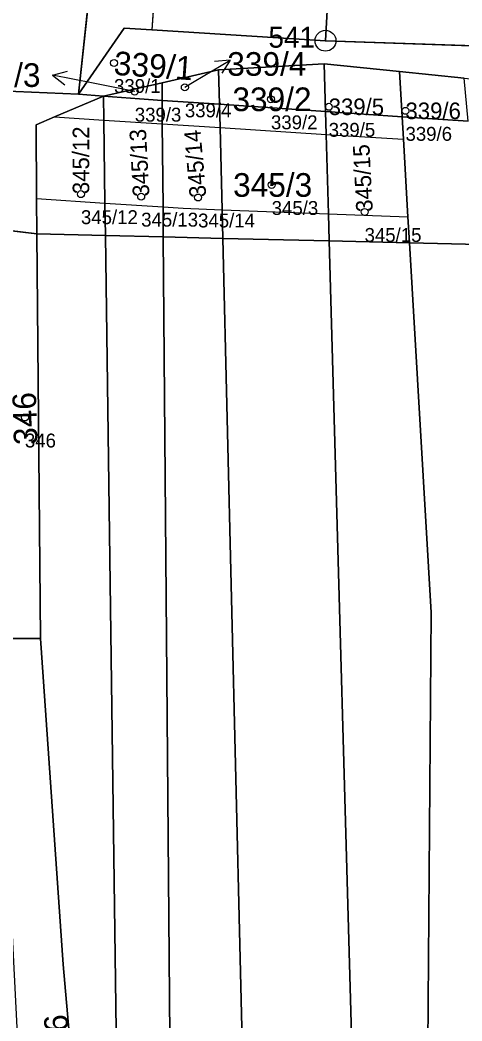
# Model space of a CAD drawing. Extents: x -761174 to -757114, y -1063806 to -1059397.
# Drawn here: x -757845.4 to -757813.6, y -1060299.6 to -1060227.6 of the extents above; entities that cross this region are included whole.
import ezdxf

# ---------------------------------------------------------------- set-up
doc = ezdxf.new("R2010")
doc.units = 0
for name, color, linetype in [('Definiční body', 7, 'Continuous'), ('Hranice parcel', 7, 'Continuous'), ('Parcelní čísla', 7, 'Continuous'), ('Polygon budovy', 7, 'Continuous'), ('Polygon parcely', 7, 'Continuous'), ('Pop  PČ popisy', 7, 'Continuous'), ('Vnitřní kresba', 7, 'Continuous'), ('Značky bodu BP', 7, 'Continuous')]:
    doc.layers.add(name, color=color, linetype=linetype)

msp = doc.modelspace()

# ---------------------------------------------------------------- linework, layer by layer
at = {"layer": 'Definiční body'}
for centre in [(-757838.63, -1060230.73), (-757837.14, -1060232.79), (-757833.54, -1060232.48), (-757827.35, -1060233.34), (-757823.2, -1060233.88), (-757817.68, -1060234.17), (-757827.3, -1060239.5), (-757841.01, -1060240.16), (-757836.68, -1060240.34), (-757832.59, -1060240.4), (-757820.62, -1060241.44), (-757845.04, -1060256.22)]:
    msp.add_circle(centre, 0.25, dxfattribs=at)
at = {"layer": 'Hranice parcel'}
for p, q in [((-757841.19, -1060232.97), (-757839.32, -1060215.68)), ((-757810.87, -1060229.56), (-757823.43, -1060229.13)), ((-757835.18, -1060232.15), (-757831.11, -1060231.22)), ((-757823.52, -1060230.78), (-757831.11, -1060231.22)), ((-757831.11, -1060231.22), (-757831.05, -1060233.7)), ((-757823.43, -1060234.22), (-757823.52, -1060230.78)), ((-757823.52, -1060230.78), (-757818.12, -1060231.33)), ((-757818.12, -1060231.33), (-757813.47, -1060231.81)), ((-757817.93, -1060234.59), (-757818.12, -1060231.33)), ((-757839.39, -1060233.11), (-757835.18, -1060232.15)), ((-757835.17, -1060233.42), (-757835.18, -1060232.15)), ((-757841.19, -1060232.97), (-757839.39, -1060233.11)), ((-757839.39, -1060233.11), (-757836.81, -1060233.31)), ((-757836.81, -1060233.31), (-757835.17, -1060233.42)), ((-757835.17, -1060233.42), (-757831.05, -1060233.7)), ((-757831.05, -1060233.7), (-757823.43, -1060234.22)), ((-757823.43, -1060234.22), (-757817.93, -1060234.59)), ((-757813.18, -1060234.92), (-757817.93, -1060234.59)), ((-757847.16, -1060242.66), (-757844.18, -1060243.02)), ((-757843.91, -1060272.1), (-757844.18, -1060243.02)), ((-757844.18, -1060243.02), (-757839.25, -1060243.14)), ((-757839.25, -1060243.14), (-757835.09, -1060243.24)), ((-757830.82, -1060243.34), (-757835.09, -1060243.24)), ((-757830.82, -1060243.34), (-757823.16, -1060243.52)), ((-757823.16, -1060243.52), (-757817.4, -1060243.66)), ((-757817.4, -1060243.66), (-757812.37, -1060243.77)), ((-757846.95, -1060272.12), (-757843.91, -1060272.1))]:
    msp.add_line(p, q, dxfattribs=at)
for points in [[(-757823.43, -1060229.13), (-757823.25, -1060225.64), (-757821.25, -1060225.77), (-757820.89, -1060220.55), (-757822.89, -1060220.41), (-757822.64, -1060216.82), (-757835.07, -1060215.97), (-757839.32, -1060215.68)], [(-757823.43, -1060229.13), (-757835.92, -1060228.35), (-757837.91, -1060228.22), (-757841.19, -1060232.97)], [(-757867.95, -1060231.85), (-757847.23, -1060232.72), (-757846.81, -1060232.74), (-757841.19, -1060232.97)], [(-757844.18, -1060243.02), (-757844.2, -1060240.47), (-757844.23, -1060235.17), (-757842.92, -1060234.61), (-757839.39, -1060233.11)], [(-757839.25, -1060243.14), (-757839.29, -1060240.8), (-757839.37, -1060234.84), (-757839.39, -1060233.11)], [(-757835.09, -1060243.24), (-757835.11, -1060241.07), (-757835.16, -1060235.11), (-757835.17, -1060233.42)], [(-757831.05, -1060233.7), (-757831.01, -1060235.37), (-757830.87, -1060241.28), (-757830.82, -1060243.34)], [(-757823.16, -1060243.52), (-757823.22, -1060241.57), (-757823.38, -1060235.86), (-757823.43, -1060234.22)], [(-757817.93, -1060234.59), (-757817.83, -1060236.21), (-757817.5, -1060241.79), (-757817.4, -1060243.66)], [(-757826.47, -1060415.72), (-757832.11, -1060367.74), (-757838.48, -1060300.29), (-757839.25, -1060243.14)], [(-757835.09, -1060243.24), (-757834.63, -1060300.77), (-757830.73, -1060342.5), (-757828.37, -1060368.15), (-757822.58, -1060419.15)], [(-757816.91, -1060422.34), (-757824.73, -1060362.91), (-757829.25, -1060308.07), (-757830.82, -1060243.34)], [(-757815.73, -1060365.61), (-757821.32, -1060309.15), (-757823.16, -1060243.52)], [(-757803.43, -1060423.81), (-757807.88, -1060382.45), (-757816.12, -1060307.62), (-757815.83, -1060270.25), (-757817.4, -1060243.66)], [(-757830.52, -1060410), (-757831.94, -1060395.63), (-757837.3, -1060352.32), (-757842.3, -1060295.56), (-757843.91, -1060272.1)]]:
    msp.add_lwpolyline(points, dxfattribs=at)
at = {"layer": 'Polygon budovy'}
msp.add_lwpolyline([(-757835.92, -1060228.35), (-757823.43, -1060229.13), (-757823.25, -1060225.64), (-757821.25, -1060225.77), (-757820.89, -1060220.55), (-757822.89, -1060220.41), (-757822.64, -1060216.82), (-757835.07, -1060215.97), (-757835.32, -1060219.57), (-757836.09, -1060219.52), (-757836.44, -1060224.71), (-757835.67, -1060224.76)], close=True, dxfattribs=at)
at = {"layer": 'Polygon parcely'}
for points in [[(-757846.81, -1060232.74), (-757841.19, -1060232.97), (-757839.32, -1060215.68), (-757835.37, -1060179.05), (-757861.86, -1060176.83), (-757865.94, -1060213.74), (-757867.34, -1060226.39), (-757867.95, -1060231.85), (-757847.23, -1060232.72)], [(-757835.37, -1060179.05), (-757839.32, -1060215.68), (-757835.07, -1060215.97), (-757822.64, -1060216.82), (-757822.89, -1060220.41), (-757820.89, -1060220.55), (-757821.25, -1060225.77), (-757823.25, -1060225.64), (-757823.43, -1060229.13), (-757810.87, -1060229.56), (-757809.01, -1060212.8), (-757805.28, -1060181.09)], [(-757822.89, -1060220.41), (-757822.64, -1060216.82), (-757835.07, -1060215.97), (-757839.32, -1060215.68), (-757841.19, -1060232.97), (-757837.91, -1060228.22), (-757835.92, -1060228.35), (-757823.43, -1060229.13), (-757823.25, -1060225.64), (-757821.25, -1060225.77), (-757820.89, -1060220.55)], [(-757841.19, -1060232.97), (-757839.39, -1060233.11), (-757835.18, -1060232.15), (-757831.11, -1060231.22), (-757823.52, -1060230.78), (-757818.12, -1060231.33), (-757813.47, -1060231.81), (-757811.15, -1060232.05), (-757810.87, -1060229.56), (-757823.43, -1060229.13), (-757835.92, -1060228.35), (-757837.91, -1060228.22)], [(-757835.17, -1060233.42), (-757831.05, -1060233.7), (-757831.11, -1060231.22), (-757835.18, -1060232.15)], [(-757831.11, -1060231.22), (-757831.05, -1060233.7), (-757823.43, -1060234.22), (-757823.52, -1060230.78)], [(-757818.12, -1060231.33), (-757823.52, -1060230.78), (-757823.43, -1060234.22), (-757817.93, -1060234.59)], [(-757818.12, -1060231.33), (-757817.93, -1060234.59), (-757813.18, -1060234.92), (-757813.47, -1060231.81)], [(-757835.18, -1060232.15), (-757839.39, -1060233.11), (-757836.81, -1060233.31), (-757835.17, -1060233.42)], [(-757839.25, -1060243.14), (-757839.29, -1060240.8), (-757839.37, -1060234.84), (-757839.39, -1060233.11), (-757842.92, -1060234.61), (-757844.23, -1060235.17), (-757844.2, -1060240.47), (-757844.18, -1060243.02)], [(-757835.11, -1060241.07), (-757835.16, -1060235.11), (-757835.17, -1060233.42), (-757836.81, -1060233.31), (-757839.39, -1060233.11), (-757839.37, -1060234.84), (-757839.29, -1060240.8), (-757839.25, -1060243.14), (-757835.09, -1060243.24)], [(-757830.82, -1060243.34), (-757830.87, -1060241.28), (-757831.01, -1060235.37), (-757831.05, -1060233.7), (-757835.17, -1060233.42), (-757835.16, -1060235.11), (-757835.11, -1060241.07), (-757835.09, -1060243.24)], [(-757823.38, -1060235.86), (-757823.43, -1060234.22), (-757831.05, -1060233.7), (-757831.01, -1060235.37), (-757830.87, -1060241.28), (-757830.82, -1060243.34), (-757823.16, -1060243.52), (-757823.22, -1060241.57)], [(-757817.93, -1060234.59), (-757823.43, -1060234.22), (-757823.38, -1060235.86), (-757823.22, -1060241.57), (-757823.16, -1060243.52), (-757817.4, -1060243.66), (-757817.5, -1060241.79), (-757817.83, -1060236.21)], [(-757843.91, -1060272.1), (-757844.18, -1060243.02), (-757847.16, -1060242.66), (-757847.16, -1060261.08), (-757846.95, -1060272.12)], [(-757838.48, -1060300.29), (-757839.25, -1060243.14), (-757844.18, -1060243.02), (-757843.91, -1060272.1), (-757842.3, -1060295.56), (-757837.3, -1060352.32), (-757831.94, -1060395.63), (-757830.52, -1060410), (-757828.24, -1060414.17), (-757826.47, -1060415.72), (-757832.11, -1060367.74)], [(-757822.58, -1060419.15), (-757828.37, -1060368.15), (-757830.73, -1060342.5), (-757834.63, -1060300.77), (-757835.09, -1060243.24), (-757839.25, -1060243.14), (-757838.48, -1060300.29), (-757832.11, -1060367.74), (-757826.47, -1060415.72)], [(-757819.73, -1060421.65), (-757816.91, -1060422.34), (-757824.73, -1060362.91), (-757829.25, -1060308.07), (-757830.82, -1060243.34), (-757835.09, -1060243.24), (-757834.63, -1060300.77), (-757830.73, -1060342.5), (-757828.37, -1060368.15), (-757822.58, -1060419.15)], [(-757821.32, -1060309.15), (-757823.16, -1060243.52), (-757830.82, -1060243.34), (-757829.25, -1060308.07), (-757824.73, -1060362.91), (-757816.91, -1060422.34), (-757808.51, -1060424.41), (-757815.73, -1060365.61)], [(-757803.43, -1060423.81), (-757807.88, -1060382.45), (-757816.12, -1060307.62), (-757815.83, -1060270.25), (-757817.4, -1060243.66), (-757823.16, -1060243.52), (-757821.32, -1060309.15), (-757815.73, -1060365.61), (-757808.51, -1060424.41)], [(-757817.4, -1060243.66), (-757815.83, -1060270.25), (-757816.12, -1060307.62), (-757807.88, -1060382.45), (-757803.43, -1060423.81), (-757798.52, -1060423.24), (-757807.83, -1060336.62), (-757810.46, -1060309.69), (-757809.94, -1060270.11), (-757812.37, -1060243.77)], [(-757835.82, -1060392.68), (-757835.14, -1060398.67), (-757834.72, -1060402.31), (-757830.52, -1060410), (-757831.94, -1060395.63), (-757837.3, -1060352.32), (-757842.3, -1060295.56), (-757843.91, -1060272.1), (-757846.95, -1060272.12), (-757846.42, -1060283.6), (-757846, -1060292.51), (-757845.49, -1060302.46), (-757844.97, -1060312.53), (-757843.84, -1060322.46), (-757842.89, -1060330.81), (-757841.78, -1060340.47), (-757840.79, -1060349.15), (-757839.69, -1060358.83), (-757838.36, -1060370.39), (-757837.19, -1060380.19), (-757836.55, -1060386.28)]]:
    msp.add_lwpolyline(points, close=True, dxfattribs=at)
for points in [[(-757907.79, -1060238.81), (-757885.81, -1060239.5), (-757884.19, -1060239.55), (-757868.68, -1060240.04), (-757864.96, -1060240.49), (-757847.16, -1060242.66), (-757844.18, -1060243.02), (-757844.2, -1060240.47), (-757844.23, -1060235.17), (-757842.92, -1060234.61), (-757839.39, -1060233.11), (-757841.19, -1060232.97), (-757846.81, -1060232.74), (-757847.23, -1060232.72), (-757867.95, -1060231.85), (-757891.09, -1060230.87)], [(-757813.18, -1060234.92), (-757817.93, -1060234.59), (-757817.83, -1060236.21), (-757817.5, -1060241.79), (-757817.4, -1060243.66), (-757812.37, -1060243.77)]]:
    msp.add_lwpolyline(points, dxfattribs=at)
at = {"layer": 'Pop  PČ popisy'}
for p, q in [((-757832.86, -1060232.07), (-757830.288, -1060230.524)), ((-757830.288, -1060230.524), (-757831.404, -1060230.611)), ((-757830.288, -1060230.524), (-757830.888, -1060231.469)), ((-757843.066, -1060231.617), (-757841.987, -1060231.317)), ((-757840.12, -1060232.19), (-757843.066, -1060231.617)), ((-757843.066, -1060231.617), (-757842.178, -1060232.3)), ((-757833.54, -1060232.48), (-757832.86, -1060232.07)), ((-757837.14, -1060232.79), (-757840.12, -1060232.19))]:
    msp.add_line(p, q, dxfattribs=at)
at = {"layer": 'Vnitřní kresba'}
for p, q in [((-757835.67, -1060224.76), (-757835.92, -1060228.35)), ((-757842.92, -1060234.61), (-757839.37, -1060234.84)), ((-757839.37, -1060234.84), (-757835.16, -1060235.11)), ((-757835.16, -1060235.11), (-757831.01, -1060235.37)), ((-757831.01, -1060235.37), (-757823.38, -1060235.86)), ((-757823.38, -1060235.86), (-757817.83, -1060236.21)), ((-757844.2, -1060240.47), (-757839.29, -1060240.8)), ((-757839.29, -1060240.8), (-757835.11, -1060241.07)), ((-757835.11, -1060241.07), (-757833.67, -1060241.17)), ((-757833.67, -1060241.17), (-757830.87, -1060241.28)), ((-757830.87, -1060241.28), (-757823.22, -1060241.57)), ((-757823.22, -1060241.57), (-757817.5, -1060241.79))]:
    msp.add_line(p, q, dxfattribs=at)
at = {"layer": 'Značky bodu BP'}
for radius in [0.75, 0.03]:
    msp.add_circle((-757823.43, -1060229.13), radius, dxfattribs=at)

# ---------------------------------------------------------------- texts
at = {"layer": 'Definiční body'}
for s, p in [('339/1', (-757838.63, -1060232.886)), ('339/3', (-757837.14, -1060234.946)), ('339/4', (-757833.54, -1060234.636)), ('339/2', (-757827.35, -1060235.496)), ('339/5', (-757823.2, -1060236.036)), ('339/6', (-757817.68, -1060236.326)), ('345/3', (-757827.3, -1060241.656)), ('345/12', (-757841.01, -1060242.316)), ('345/13', (-757836.68, -1060242.496)), ('345/14', (-757832.59, -1060242.556)), ('345/15', (-757820.62, -1060243.596)), ('346', (-757845.04, -1060258.376))]:
    msp.add_text(s, height=1, dxfattribs=at).set_placement(p)
at = {"layer": 'Parcelní čísla'}
for s, height, rotation, p in [('339/1', 1.7, 356, (-757838.689, -1060231.577)), ('345/12', 1.19, 90, (-757840.415, -1060240.159)), ('345/13', 1.19, 93, (-757836.085, -1060240.308)), ('345/14', 1.19, 95, (-757831.997, -1060240.348)), ('345/15', 1.19, 93, (-757820.025, -1060241.408)), ('346', 1.7, 92, (-757844.121, -1060258.163)), ('3455/16', 1.7, 93, (-757841.551, -1060307.305))]:
    msp.add_text(s, height=height, rotation=rotation, dxfattribs=at).set_placement(p)
for s, height, p in [('339/4', 1.7, (-757830.49, -1060231.65)), ('339/3', 1.7, (-757849.606, -1060232.45)), ('339/2', 1.7, (-757830.123, -1060234.19)), ('339/5', 1.19, (-757823.2, -1060234.474)), ('339/6', 1.19, (-757817.68, -1060234.764)), ('345/3', 1.7, (-757830.073, -1060240.35))]:
    msp.add_text(s, height=height, dxfattribs=at).set_placement(p)
at = {"layer": 'Značky bodu BP'}
msp.add_text('541', height=1.5, dxfattribs=at).set_placement((-757827.533, -1060229.629))

doc.saveas('drawing.dxf')
